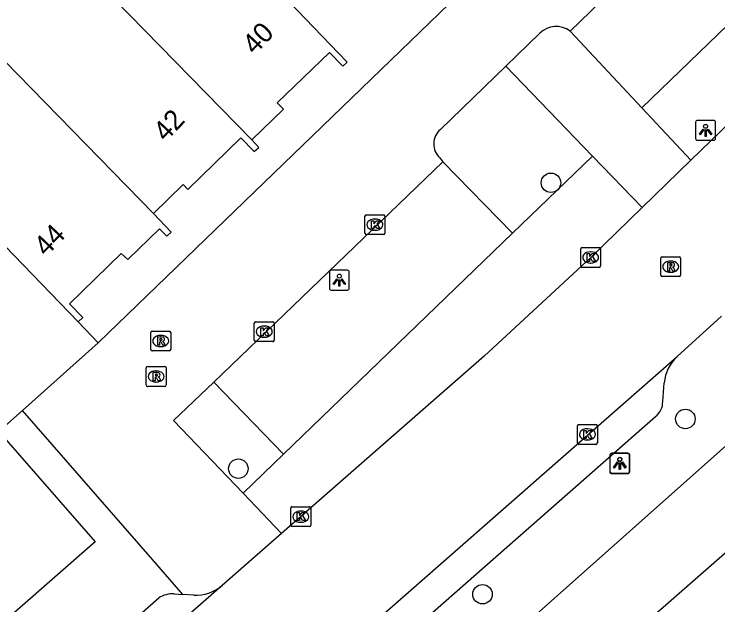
# Model space of a CAD drawing. Extents: x 157466 to 158888, y 383063 to 384677.
# Drawn here: x 158356.38 to 158391.69, y 383861.38 to 383891.03 of the extents above; entities that cross this region are included whole.
import ezdxf

# ---------------------------------------------------------------- set-up
doc = ezdxf.new("R2010")
doc.units = 0
for name, color, linetype in [('IMGEO_Boom', 7, 'Continuous'), ('IMGEO_Haag', 7, 'Continuous'), ('IMGEO_Kolk', 7, 'Continuous'), ('IMGEO_Lichtpunt', 7, 'Continuous'), ('IMGEO_Pand', 7, 'Continuous'), ('IMGEO_Pand_nummerreeks', 7, 'Continuous'), ('IMGEO_Parkeervlak_open', 7, 'Continuous'), ('IMGEO_Rijbaan_lokaal_open', 7, 'Continuous'), ('IMGEO_Rioolput', 7, 'Continuous'), ('IMGEO_Voetpad_open', 7, 'Continuous')]:
    doc.layers.add(name, color=color, linetype=linetype)

msp = doc.modelspace()

# ---------------------------------------------------------------- linework, layer by layer
at = {"layer": 'IMGEO_Boom'}
for centre in [(158383.311, 383882.566), (158390.053, 383870.711), (158367.632, 383868.217), (158379.879, 383861.912)]:
    msp.add_circle(centre, 0.489, dxfattribs=at)
at = {"layer": 'IMGEO_Haag'}
for points in [[(158381.39, 383880.034), (158385.403, 383883.906)], [(158369.901, 383868.946), (158367.87, 383866.985)]]:
    msp.add_lwpolyline(points, dxfattribs=at)
at = {"layer": 'IMGEO_Kolk'}
for p, q in [((158374.057, 383880.964), (158374.909, 383880.964)), ((158373.982, 383880.038), (158373.982, 383880.89)), ((158374.47, 383880.744), (158374.495, 383880.744)), ((158374.983, 383880.89), (158374.983, 383880.038)), ((158374.909, 383879.964), (158374.057, 383879.964)), ((158374.493, 383880.184), (158374.468, 383880.184)), ((158384.802, 383878.391), (158384.802, 383879.243)), ((158384.877, 383879.317), (158385.729, 383879.317)), ((158385.803, 383879.243), (158385.803, 383878.391)), ((158385.29, 383879.097), (158385.315, 383879.097)), ((158385.313, 383878.537), (158385.288, 383878.537)), ((158385.729, 383878.317), (158384.877, 383878.317)), ((158368.432, 383874.665), (158368.432, 383875.517)), ((158368.507, 383875.591), (158369.359, 383875.591)), ((158368.92, 383875.371), (158368.945, 383875.371)), ((158369.433, 383875.517), (158369.433, 383874.665)), ((158368.943, 383874.811), (158368.918, 383874.811)), ((158369.359, 383874.591), (158368.507, 383874.591)), ((158384.713, 383870.437), (158385.565, 383870.437)), ((158384.638, 383869.511), (158384.638, 383870.363)), ((158385.126, 383870.217), (158385.151, 383870.217)), ((158385.639, 383870.363), (158385.639, 383869.511)), ((158385.565, 383869.437), (158384.713, 383869.437)), ((158385.149, 383869.657), (158385.124, 383869.657)), ((158370.264, 383865.382), (158370.264, 383866.234)), ((158370.339, 383866.308), (158371.191, 383866.308)), ((158371.265, 383866.234), (158371.265, 383865.382)), ((158370.752, 383866.088), (158370.777, 383866.088)), ((158370.775, 383865.528), (158370.75, 383865.528)), ((158371.191, 383865.308), (158370.339, 383865.308))]:
    msp.add_line(p, q, dxfattribs=at)
for points in [[(158374.057, 383880.964), (158374.909, 383880.964)], [(158373.982, 383880.038), (158373.982, 383880.89)], [(158374.303, 383880.664), (158374.426, 383880.664), (158374.426, 383880.513), (158374.556, 383880.664), (158374.72, 383880.664), (158374.574, 383880.513), (158374.727, 383880.264), (158374.575, 383880.264), (158374.49, 383880.428), (158374.426, 383880.361), (158374.426, 383880.264), (158374.303, 383880.264), (158374.303, 383880.664)], [(158374.983, 383880.89), (158374.983, 383880.038)], [(158374.909, 383879.964), (158374.057, 383879.964)], [(158384.802, 383878.391), (158384.802, 383879.243)], [(158384.877, 383879.317), (158385.729, 383879.317)], [(158385.803, 383879.243), (158385.803, 383878.391)], [(158385.123, 383879.017), (158385.246, 383879.017), (158385.246, 383878.866), (158385.376, 383879.017), (158385.54, 383879.017), (158385.394, 383878.866), (158385.547, 383878.617), (158385.395, 383878.617), (158385.31, 383878.781), (158385.246, 383878.714), (158385.246, 383878.617), (158385.123, 383878.617), (158385.123, 383879.017)], [(158385.729, 383878.317), (158384.877, 383878.317)], [(158368.432, 383874.665), (158368.432, 383875.517)], [(158368.507, 383875.591), (158369.359, 383875.591)], [(158369.433, 383875.517), (158369.433, 383874.665)], [(158368.753, 383875.291), (158368.876, 383875.291), (158368.876, 383875.14), (158369.006, 383875.291), (158369.17, 383875.291), (158369.024, 383875.14), (158369.177, 383874.891), (158369.025, 383874.891), (158368.94, 383875.055), (158368.876, 383874.988), (158368.876, 383874.891), (158368.753, 383874.891), (158368.753, 383875.291)], [(158369.359, 383874.591), (158368.507, 383874.591)], [(158384.713, 383870.437), (158385.565, 383870.437)], [(158384.638, 383869.511), (158384.638, 383870.363)], [(158384.959, 383870.137), (158385.082, 383870.137), (158385.082, 383869.986), (158385.212, 383870.137), (158385.376, 383870.137), (158385.23, 383869.986), (158385.383, 383869.737), (158385.231, 383869.737), (158385.146, 383869.901), (158385.082, 383869.834), (158385.082, 383869.737), (158384.959, 383869.737), (158384.959, 383870.137)], [(158385.639, 383870.363), (158385.639, 383869.511)], [(158385.565, 383869.437), (158384.713, 383869.437)], [(158370.264, 383865.382), (158370.264, 383866.234)], [(158370.339, 383866.308), (158371.191, 383866.308)], [(158371.265, 383866.234), (158371.265, 383865.382)], [(158370.585, 383866.008), (158370.708, 383866.008), (158370.708, 383865.857), (158370.838, 383866.008), (158371.002, 383866.008), (158370.856, 383865.857), (158371.009, 383865.608), (158370.857, 383865.608), (158370.772, 383865.772), (158370.708, 383865.705), (158370.708, 383865.608), (158370.585, 383865.608), (158370.585, 383866.008)], [(158371.191, 383865.308), (158370.339, 383865.308)]]:
    msp.add_lwpolyline(points, dxfattribs=at)
for centre, start, end in [((158374.059, 383880.888), 91.552, 178.448), ((158374.059, 383880.888), 91.552, 178.448), ((158374.907, 383880.888), 1.552, 88.448), ((158374.907, 383880.888), 1.552, 88.448), ((158374.059, 383880.04), 181.552, 268.448), ((158374.059, 383880.04), 181.552, 268.448), ((158374.907, 383880.04), 271.552, 358.448), ((158374.907, 383880.04), 271.552, 358.448), ((158384.879, 383879.241), 91.552, 178.448), ((158384.879, 383879.241), 91.552, 178.448), ((158385.727, 383879.241), 1.552, 88.448), ((158385.727, 383879.241), 1.552, 88.448), ((158384.879, 383878.393), 181.552, 268.448), ((158384.879, 383878.393), 181.552, 268.448), ((158385.727, 383878.393), 271.552, 358.448), ((158385.727, 383878.393), 271.552, 358.448), ((158368.509, 383875.515), 91.552, 178.448), ((158368.509, 383875.515), 91.552, 178.448), ((158369.357, 383875.515), 1.552, 88.448), ((158369.357, 383875.515), 1.552, 88.448), ((158368.509, 383874.667), 181.552, 268.448), ((158368.509, 383874.667), 181.552, 268.448), ((158369.357, 383874.667), 271.552, 358.448), ((158369.357, 383874.667), 271.552, 358.448), ((158384.715, 383870.361), 91.552, 178.448), ((158384.715, 383870.361), 91.552, 178.448), ((158385.563, 383870.361), 1.552, 88.448), ((158385.563, 383870.361), 1.552, 88.448), ((158384.715, 383869.513), 181.552, 268.448), ((158384.715, 383869.513), 181.552, 268.448), ((158385.563, 383869.513), 271.552, 358.448), ((158385.563, 383869.513), 271.552, 358.448), ((158370.341, 383866.232), 91.552, 178.448), ((158370.341, 383866.232), 91.552, 178.448), ((158371.189, 383866.232), 1.552, 88.448), ((158371.189, 383866.232), 1.552, 88.448), ((158370.341, 383865.384), 181.552, 268.448), ((158370.341, 383865.384), 181.552, 268.448), ((158371.189, 383865.384), 271.552, 358.448), ((158371.189, 383865.384), 271.552, 358.448)]:
    msp.add_arc(centre, 0.0765, start, end, dxfattribs=at)
for centre, major_axis, ratio, start_param, end_param in [((158374.469, 383880.464), (-0.387, 0.002), 0.722429, 4.712389, 7.853982), ((158374.494, 383880.464), (-0.39, 0.002), 0.717154, 1.570796, 4.712389), ((158385.289, 383878.817), (-0.387, 0.002), 0.722429, 4.712389, 7.853982), ((158385.314, 383878.817), (-0.39, 0.002), 0.717154, 1.570796, 4.712389), ((158368.919, 383875.091), (-0.387, 0.002), 0.722429, 4.712389, 7.853982), ((158368.944, 383875.091), (-0.39, 0.002), 0.717154, 1.570796, 4.712389), ((158385.125, 383869.937), (-0.387, 0.002), 0.722429, 4.712389, 7.853982), ((158385.15, 383869.937), (-0.39, 0.002), 0.717154, 1.570796, 4.712389), ((158370.751, 383865.808), (-0.387, 0.002), 0.722429, 4.712389, 7.853982), ((158370.776, 383865.808), (-0.39, 0.002), 0.717154, 1.570796, 4.712389)]:
    msp.add_ellipse(centre, major_axis=major_axis, ratio=ratio, start_param=start_param, end_param=end_param, dxfattribs=at)
at = {"layer": 'IMGEO_Lichtpunt'}
for p, q in [((158390.568, 383885.601), (158390.568, 383884.794)), ((158390.568, 383885.601), (158390.568, 383884.794)), ((158391.47, 383885.696), (158390.662, 383885.696)), ((158391.47, 383885.696), (158390.662, 383885.696)), ((158391.564, 383884.794), (158391.564, 383885.601)), ((158391.564, 383884.794), (158391.564, 383885.601)), ((158390.662, 383884.7), (158391.47, 383884.7)), ((158390.662, 383884.7), (158391.47, 383884.7)), ((158373.1, 383878.177), (158372.292, 383878.177)), ((158373.1, 383878.177), (158372.292, 383878.177)), ((158372.198, 383878.082), (158372.198, 383877.275)), ((158372.198, 383878.082), (158372.198, 383877.275)), ((158373.194, 383877.275), (158373.194, 383878.082)), ((158373.194, 383877.275), (158373.194, 383878.082)), ((158372.292, 383877.181), (158373.1, 383877.181)), ((158372.292, 383877.181), (158373.1, 383877.181)), ((158387.162, 383868.969), (158386.354, 383868.969)), ((158387.162, 383868.969), (158386.354, 383868.969)), ((158387.172, 383868.989), (158386.364, 383868.989)), ((158387.172, 383868.989), (158386.364, 383868.989)), ((158386.26, 383868.874), (158386.26, 383868.067)), ((158386.26, 383868.874), (158386.26, 383868.067)), ((158386.27, 383868.894), (158386.27, 383868.087)), ((158386.27, 383868.894), (158386.27, 383868.087)), ((158387.256, 383868.067), (158387.256, 383868.874)), ((158387.256, 383868.067), (158387.256, 383868.874)), ((158387.266, 383868.087), (158387.266, 383868.894)), ((158387.266, 383868.087), (158387.266, 383868.894)), ((158386.354, 383867.973), (158387.162, 383867.973)), ((158386.354, 383867.973), (158387.162, 383867.973)), ((158386.364, 383867.993), (158387.172, 383867.993)), ((158386.364, 383867.993), (158387.172, 383867.993))]:
    msp.add_line(p, q, dxfattribs=at)
for points in [[(158390.942, 383885.265), (158390.981, 383885.237), (158390.793, 383884.975), (158390.755, 383885.002), (158390.942, 383885.265)], [(158391.044, 383885.217), (158391.091, 383885.217), (158391.091, 383884.895), (158391.044, 383884.895), (158391.044, 383885.217)], [(158391.154, 383885.237), (158391.192, 383885.264), (158391.379, 383885.002), (158391.34, 383884.974), (158391.154, 383885.237)], [(158372.572, 383877.746), (158372.611, 383877.718), (158372.423, 383877.456), (158372.385, 383877.483), (158372.572, 383877.746)], [(158372.674, 383877.698), (158372.721, 383877.698), (158372.721, 383877.376), (158372.674, 383877.376), (158372.674, 383877.698)], [(158372.784, 383877.718), (158372.822, 383877.745), (158373.009, 383877.483), (158372.97, 383877.455), (158372.784, 383877.718)], [(158386.634, 383868.538), (158386.673, 383868.51), (158386.485, 383868.248), (158386.447, 383868.275), (158386.634, 383868.538)], [(158386.644, 383868.558), (158386.683, 383868.53), (158386.495, 383868.268), (158386.457, 383868.295), (158386.644, 383868.558)], [(158386.736, 383868.49), (158386.783, 383868.49), (158386.783, 383868.168), (158386.736, 383868.168), (158386.736, 383868.49)], [(158386.746, 383868.51), (158386.793, 383868.51), (158386.793, 383868.188), (158386.746, 383868.188), (158386.746, 383868.51)], [(158386.846, 383868.51), (158386.884, 383868.537), (158387.071, 383868.275), (158387.032, 383868.247), (158386.846, 383868.51)], [(158386.856, 383868.53), (158386.894, 383868.557), (158387.081, 383868.295), (158387.042, 383868.267), (158386.856, 383868.53)]]:
    msp.add_lwpolyline(points, dxfattribs=at)
for centre in [(158391.067, 383885.399), (158372.697, 383877.88), (158386.759, 383868.672), (158386.769, 383868.692)]:
    msp.add_circle(centre, 0.0994, dxfattribs=at)
for centre, start, end in [((158390.662, 383885.601), 90, 180), ((158390.662, 383885.601), 90, 180), ((158391.47, 383885.601), 0, 90), ((158391.47, 383885.601), 0, 90), ((158390.662, 383884.794), 180, 270), ((158390.662, 383884.794), 180, 270), ((158391.47, 383884.794), 270, 0), ((158391.47, 383884.794), 270, 360), ((158372.292, 383878.082), 90, 180), ((158372.292, 383878.082), 90, 180), ((158373.1, 383878.082), 0, 90), ((158373.1, 383878.082), 0, 90), ((158372.292, 383877.275), 180, 270), ((158372.292, 383877.275), 180, 270), ((158373.1, 383877.275), 270, 0), ((158373.1, 383877.275), 270, 360), ((158386.354, 383868.874), 90, 180), ((158386.354, 383868.874), 90, 180), ((158386.364, 383868.894), 90, 180), ((158386.364, 383868.894), 90, 180), ((158387.162, 383868.874), 0, 90), ((158387.162, 383868.874), 0, 90), ((158387.172, 383868.894), 0, 90), ((158387.172, 383868.894), 0, 90), ((158386.354, 383868.067), 180, 270), ((158386.354, 383868.067), 180, 270), ((158386.364, 383868.087), 180, 270), ((158386.364, 383868.087), 180, 270), ((158387.162, 383868.067), 270, 0), ((158387.162, 383868.067), 270, 360), ((158387.172, 383868.087), 270, 0), ((158387.172, 383868.087), 270, 360)]:
    msp.add_arc(centre, 0.0946, start, end, dxfattribs=at)
at = {"layer": 'IMGEO_Pand'}
for points in [[(158357.56, 383895.739), (158368.312, 383884.721)], [(158368.312, 383884.721), (158369.892, 383886.258), (158369.587, 383886.575), (158372.197, 383889.102), (158372.874, 383888.421), (158373.097, 383888.628), (158369.732, 383892.14), (158371.895, 383894.221)], [(158353.164, 383891.487), (158363.373, 383881.026)], [(158359.602, 383875.59), (158348.554, 383887.028)], [(158363.373, 383881.026), (158364.857, 383882.472), (158365.095, 383882.236), (158367.753, 383884.822), (158368.428, 383884.13), (158368.656, 383884.332), (158368.312, 383884.721)], [(158363.373, 383881.026), (158364.266, 383880.095), (158364.043, 383879.881), (158363.675, 383880.253), (158362.082, 383878.709), (158361.763, 383879.02), (158359.172, 383876.493), (158359.828, 383875.806), (158359.602, 383875.59)], [(158352.7, 383823.345), (158352.491, 383823.652), (158353.44, 383824.299), (158350.779, 383828.205), (158352.82, 383829.595), (158351.374, 383831.717), (158362.535, 383839.319), (158361.605, 383840.673), (158364.117, 383842.394), (158364.471, 383842.637), (158365.851, 383841.059), (158400.693, 383871.547)], [(158355.597, 383870.083), (158360.445, 383864.546), (158332.648, 383840.19), (158325.925, 383847.859), (158324.404, 383846.53), (158321.054, 383850.357)]]:
    msp.add_lwpolyline(points, dxfattribs=at)
at = {"layer": 'IMGEO_Parkeervlak_open'}
for points in [[(158399.337, 383897.416), (158387.866, 383886.324)], [(158377.893, 383883.624), (158381.39, 383880.034)], [(158369.901, 383868.946), (158381.39, 383880.034)], [(158366.409, 383872.566), (158369.901, 383868.946)]]:
    msp.add_lwpolyline(points, dxfattribs=at)
at = {"layer": 'IMGEO_Rijbaan_lokaal_open'}
for points in [[(158421.25, 383933.184), (158360.596, 383874.532)], [(158390.324, 383883.695), (158422.655, 383914.984), (158423.96, 383916.751), (158424.606, 383917.499), (158424.863, 383917.743)], [(158384.27, 383890.17), (158395.648, 383901.21)], [(158381.047, 383888.418), (158382.754, 383890.071)], [(158381.047, 383888.418), (158377.765, 383885.243)], [(158377.742, 383883.814), (158377.893, 383883.624)], [(158366.409, 383872.566), (158377.893, 383883.624)], [(158390.324, 383883.695), (158387.889, 383881.33)], [(158387.889, 383881.33), (158385.303, 383878.817), (158379.966, 383873.861), (158369.801, 383864.962)], [(158389.637, 383873.839), (158391.867, 383875.874)], [(158360.596, 383874.532), (158359.602, 383875.59)], [(158356.812, 383871.139), (158360.596, 383874.532)], [(158346.159, 383835.688), (158349.06, 383838.241), (158389.637, 383873.839)], [(158367.87, 383866.985), (158364.385, 383870.638), (158366.409, 383872.566)], [(158355.597, 383870.083), (158356.812, 383871.139)], [(158364.847, 383861.904), (158363.321, 383863.658), (158356.812, 383871.139)], [(158369.801, 383864.962), (158367.87, 383866.985)], [(158369.801, 383864.962), (158366.829, 383862.356)], [(158366.829, 383862.356), (158328.842, 383829.024)], [(158365.392, 383861.867), (158364.847, 383861.904)]]:
    msp.add_lwpolyline(points, dxfattribs=at)
for centre, radius, start, end in [((158383.567, 383889.277), 1.137, 51.7979, 135.6748), ((158378.39, 383884.518), 0.957, 130.7584, 227.3973), ((158365.495, 383863.921), 2.057, 267.1391, 310.4469)]:
    msp.add_arc(centre, radius, start, end, dxfattribs=at)
at = {"layer": 'IMGEO_Rioolput'}
for p, q in [((158388.89, 383878.854), (158389.742, 383878.854)), ((158388.815, 383877.928), (158388.815, 383878.78)), ((158389.303, 383878.634), (158389.328, 383878.634)), ((158389.816, 383878.78), (158389.816, 383877.928)), ((158389.742, 383877.854), (158388.89, 383877.854)), ((158389.326, 383878.074), (158389.301, 383878.074)), ((158363.238, 383874.199), (158363.238, 383875.051)), ((158363.313, 383875.125), (158364.165, 383875.125)), ((158364.239, 383875.051), (158364.239, 383874.199)), ((158363.726, 383874.905), (158363.751, 383874.905)), ((158363.749, 383874.345), (158363.724, 383874.345)), ((158364.165, 383874.125), (158363.313, 383874.125)), ((158363.01, 383872.417), (158363.01, 383873.269)), ((158363.085, 383873.343), (158363.937, 383873.343)), ((158364.011, 383873.269), (158364.011, 383872.417)), ((158363.498, 383873.123), (158363.523, 383873.123)), ((158363.521, 383872.563), (158363.496, 383872.563)), ((158363.937, 383872.343), (158363.085, 383872.343))]:
    msp.add_line(p, q, dxfattribs=at)
for points in [[(158388.89, 383878.854), (158389.742, 383878.854)], [(158388.815, 383877.928), (158388.815, 383878.78)], [(158389.404, 383878.552), (158389.152, 383878.554), (158389.152, 383878.154)], [(158389.816, 383878.78), (158389.816, 383877.928)], [(158389.152, 383878.154), (158389.276, 383878.154), (158389.276, 383878.316), (158389.287, 383878.316)], [(158389.33, 383878.473), (158389.276, 383878.473), (158389.276, 383878.392)], [(158389.276, 383878.392), (158389.328, 383878.392)], [(158389.334, 383878.287), (158389.405, 383878.154), (158389.545, 383878.154), (158389.48, 383878.28)], [(158389.742, 383877.854), (158388.89, 383877.854)], [(158363.238, 383874.199), (158363.238, 383875.051)], [(158363.313, 383875.125), (158364.165, 383875.125)], [(158364.239, 383875.051), (158364.239, 383874.199)], [(158363.827, 383874.823), (158363.575, 383874.825), (158363.575, 383874.425)], [(158363.753, 383874.744), (158363.699, 383874.744), (158363.699, 383874.663)], [(158363.699, 383874.663), (158363.751, 383874.663)], [(158363.575, 383874.425), (158363.699, 383874.425), (158363.699, 383874.587), (158363.71, 383874.587)], [(158363.757, 383874.558), (158363.828, 383874.425), (158363.968, 383874.425), (158363.903, 383874.551)], [(158364.165, 383874.125), (158363.313, 383874.125)], [(158363.01, 383872.417), (158363.01, 383873.269)], [(158363.085, 383873.343), (158363.937, 383873.343)], [(158364.011, 383873.269), (158364.011, 383872.417)], [(158363.599, 383873.041), (158363.347, 383873.043), (158363.347, 383872.643)], [(158363.525, 383872.962), (158363.471, 383872.962), (158363.471, 383872.881)], [(158363.471, 383872.881), (158363.523, 383872.881)], [(158363.347, 383872.643), (158363.471, 383872.643), (158363.471, 383872.805), (158363.482, 383872.805)], [(158363.529, 383872.776), (158363.6, 383872.643), (158363.74, 383872.643), (158363.675, 383872.769)], [(158363.937, 383872.343), (158363.085, 383872.343)]]:
    msp.add_lwpolyline(points, dxfattribs=at)
for centre, radius, start, end in [((158388.892, 383878.778), 0.0765, 91.552, 178.448), ((158388.892, 383878.778), 0.0765, 91.552, 178.448), ((158389.74, 383878.778), 0.0765, 1.552, 88.448), ((158389.74, 383878.778), 0.0765, 1.552, 88.448), ((158389.403, 383878.442), 0.109, 350.3612, 89.416), ((158389.286, 383878.263), 0.0533, 26.0293, 88.6989), ((158389.312, 383878.581), 0.19, 274.7715, 282.9687), ((158389.336, 383878.377), 0.0964, 77.0061, 93.1865), ((158389.35, 383878.434), 0.0378, 276.6634, 79.6772), ((158389.401, 383878.442), 0.112, 277.5842, 350.9817), ((158389.385, 383878.227), 0.108, 29.5134, 73.7905), ((158388.892, 383877.93), 0.0765, 181.552, 268.448), ((158388.892, 383877.93), 0.0765, 181.552, 268.448), ((158389.74, 383877.93), 0.0765, 271.552, 358.448), ((158389.74, 383877.93), 0.0765, 271.552, 358.448), ((158363.315, 383875.049), 0.0765, 91.552, 178.448), ((158363.315, 383875.049), 0.0765, 91.552, 178.448), ((158364.163, 383875.049), 0.0765, 1.552, 88.448), ((158364.163, 383875.049), 0.0765, 1.552, 88.448), ((158363.735, 383874.852), 0.19, 274.7715, 282.9687), ((158363.759, 383874.648), 0.0964, 77.0061, 93.1865), ((158363.773, 383874.705), 0.0378, 276.6634, 79.6772), ((158363.826, 383874.713), 0.109, 350.3612, 89.416), ((158363.824, 383874.713), 0.112, 277.5842, 350.9817), ((158363.808, 383874.498), 0.108, 29.5134, 73.7905), ((158363.709, 383874.534), 0.0533, 26.0293, 88.6989), ((158363.315, 383874.201), 0.0765, 181.552, 268.448), ((158363.315, 383874.201), 0.0765, 181.552, 268.448), ((158364.163, 383874.201), 0.0765, 271.552, 358.448), ((158364.163, 383874.201), 0.0765, 271.552, 358.448), ((158363.087, 383873.267), 0.0765, 91.552, 178.448), ((158363.087, 383873.267), 0.0765, 91.552, 178.448), ((158363.935, 383873.267), 0.0765, 1.552, 88.448), ((158363.935, 383873.267), 0.0765, 1.552, 88.448), ((158363.507, 383873.07), 0.19, 274.7715, 282.9687), ((158363.531, 383872.866), 0.0964, 77.0061, 93.1865), ((158363.545, 383872.923), 0.0378, 276.6634, 79.6772), ((158363.598, 383872.931), 0.109, 350.3612, 89.416), ((158363.596, 383872.931), 0.112, 277.5842, 350.9817), ((158363.481, 383872.752), 0.0533, 26.0293, 88.6989), ((158363.58, 383872.716), 0.108, 29.5134, 73.7905), ((158363.087, 383872.419), 0.0765, 181.552, 268.448), ((158363.087, 383872.419), 0.0765, 181.552, 268.448), ((158363.935, 383872.419), 0.0765, 271.552, 358.448), ((158363.935, 383872.419), 0.0765, 271.552, 358.448)]:
    msp.add_arc(centre, radius, start, end, dxfattribs=at)
for centre, major_axis, ratio, start_param, end_param in [((158389.302, 383878.354), (-0.387, 0.002), 0.722429, 4.712389, 7.853982), ((158389.327, 383878.354), (-0.39, 0.002), 0.717154, 1.570796, 4.712389), ((158363.725, 383874.625), (-0.387, 0.002), 0.722429, 4.712389, 7.853982), ((158363.75, 383874.625), (-0.39, 0.002), 0.717154, 1.570796, 4.712389), ((158363.497, 383872.843), (-0.387, 0.002), 0.722429, 4.712389, 7.853982), ((158363.522, 383872.843), (-0.39, 0.002), 0.717154, 1.570796, 4.712389)]:
    msp.add_ellipse(centre, major_axis=major_axis, ratio=ratio, start_param=start_param, end_param=end_param, dxfattribs=at)
at = {"layer": 'IMGEO_Voetpad_open'}
for points in [[(158387.866, 383886.324), (158384.27, 383890.17)], [(158385.403, 383883.906), (158381.047, 383888.418)], [(158387.866, 383886.324), (158390.324, 383883.695)], [(158385.403, 383883.906), (158387.889, 383881.33)], [(158347.432, 383829.94), (158366.908, 383846.966), (158397.948, 383874.586)], [(158388.916, 383871.59), (158388.996, 383872.529)], [(158349.19, 383836.234), (158349.739, 383836.701), (158388.547, 383870.838)], [(158364.407, 383861.935), (158364.847, 383861.904)], [(158329.844, 383832.003), (158363.639, 383861.729)]]:
    msp.add_lwpolyline(points, dxfattribs=at)
for centre, radius, start, end in [((158391.006, 383872.357), 2.017, 132.7365, 175.1173), ((158388.04, 383871.554), 0.877, 305.3451, 2.3813), ((158364.363, 383860.565), 1.37, 88.1497, 121.8802)]:
    msp.add_arc(centre, radius, start, end, dxfattribs=at)

# ---------------------------------------------------------------- texts
at = {"layer": 'IMGEO_Pand_nummerreeks'}
for s, rotation, p in [('40', 46.1664, (158368.452, 383888.956)), ('42', 46.6937, (158363.99, 383884.582)), ('44', 46.1689, (158357.995, 383878.827))]:
    msp.add_text(s, height=1, rotation=rotation, dxfattribs=at).set_placement(p)

doc.saveas('drawing.dxf')
